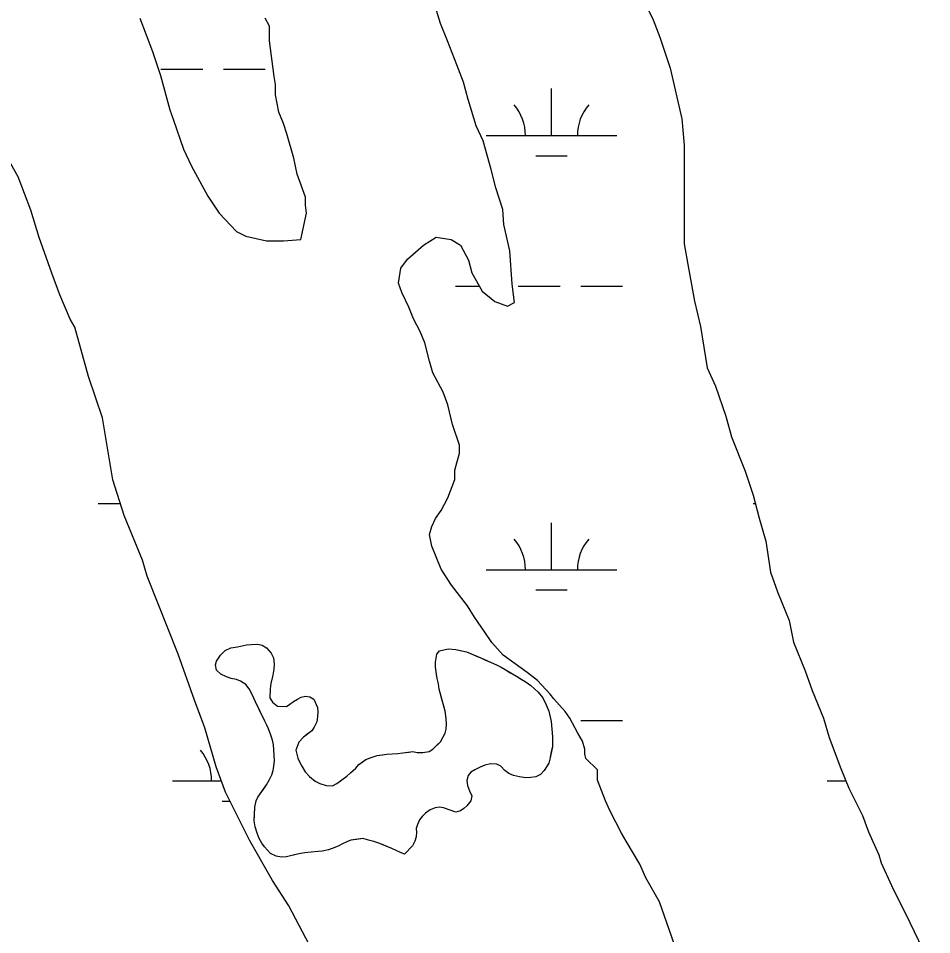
# Model space of a CAD drawing. Extents: x 3177185 to 3215018, y 812988 to 838321.
# Drawn here: x 3209124 to 3209824, y 821880 to 822582 of the extents above; entities that cross this region are included whole.
import ezdxf

# ---------------------------------------------------------------- set-up
doc = ezdxf.new("R2010")
doc.units = 0
for name, color, linetype in [('V-SITE-VEGE', 7, 'Continuous'), ('V-TOPO-SHOR', 7, 'Continuous'), ('V-WETL-SWMP', 7, 'Continuous')]:
    doc.layers.add(name, color=color, linetype=linetype)

msp = doc.modelspace()

# ---------------------------------------------------------------- linework, layer by layer
at = {"layer": 'V-SITE-VEGE'}
for points in [[(3209567.66, 822006.42), (3209558.85, 822015.21), (3209557.96, 822018.73), (3209557.96, 822022.25), (3209556.2, 822028.41), (3209552.67, 822034.56), (3209546.5, 822046), (3209542.98, 822051.27), (3209534.17, 822060.95), (3209531.53, 822064.46), (3209521.84, 822075.01), (3209513.92, 822081.17), (3209495.43, 822094.35), (3209486.62, 822104.02), (3209481.33, 822111.94), (3209473.4, 822123.37), (3209468.11, 822132.16), (3209455.78, 822147.99), (3209447.85, 822160.3), (3209440.8, 822177.9), (3209439.03, 822186.69), (3209440.78, 822192.85), (3209443.42, 822199.02), (3209447.81, 822205.18), (3209453.08, 822214.86), (3209458.35, 822228.95), (3209458.35, 822235.99), (3209461.85, 822249.19), (3209461.85, 822255.35), (3209456.55, 822271.18), (3209453.02, 822286.14), (3209449.49, 822295.82), (3209441.56, 822310.77), (3209438.91, 822319.56), (3209435.38, 822333.64), (3209431.85, 822342.44), (3209426.56, 822352.11), (3209423.04, 822360.91), (3209417.75, 822372.34), (3209415.1, 822379.38), (3209416.85, 822390.82), (3209422.12, 822397.86), (3209434.44, 822408.44), (3209444.11, 822414.6), (3209455.55, 822412.85), (3209462.59, 822408.46), (3209468.76, 822397.02), (3209471.41, 822387.34), (3209479.34, 822373.28), (3209489.03, 822365.36), (3209498.71, 822361.85), (3209503.99, 822364.5), (3209502.21, 822378.58), (3209500.43, 822404.09), (3209496.02, 822424.33), (3209495.13, 822435.77), (3209489.83, 822452.48), (3209486.3, 822466.56), (3209480.12, 822488.55), (3209474.83, 822499.98), (3209468.66, 822520.21), (3209465.12, 822533.41), (3209459.83, 822546.6), (3209452.78, 822565.08), (3209447.49, 822578.27), (3209441.31, 822598.5)], [(3209602.34, 822597.77), (3209610.27, 822581.06), (3209615.56, 822567.86), (3209623.5, 822544.11), (3209632.34, 822505.4), (3209634.12, 822485.16), (3209634.18, 822409.49), (3209636.83, 822393.65), (3209642.14, 822365.5), (3209646.55, 822346.14), (3209651.86, 822314.47), (3209658.03, 822300.4), (3209665.97, 822277.53), (3209670.39, 822261.69), (3209680.97, 822235.3), (3209687.14, 822216.83), (3209691.56, 822199.23), (3209696.85, 822181.64), (3209700.39, 822157.89), (3209705.69, 822142.93), (3209714.51, 822120.94), (3209718.04, 822104.22), (3209726.86, 822082.23), (3209732.15, 822067.28), (3209740.97, 822046.17), (3209745.38, 822031.21), (3209754.2, 822007.46), (3209760.37, 821992.51), (3209770.95, 821971.4), (3209775.36, 821959.08), (3209783.3, 821941.49), (3209785.06, 821935.33), (3209793, 821917.74), (3209807.1, 821889.6), (3209823.85, 821854.41)], [(3209216.94, 822582.47), (3209226.64, 822556.96), (3209232.81, 822538.49), (3209239.88, 822512.1), (3209242.52, 822505.06), (3209250.46, 822482.19), (3209256.64, 822469), (3209268.97, 822446.13), (3209277.79, 822432.94), (3209291, 822418.87), (3209298.04, 822415.35), (3209313.88, 822411.85), (3209327.08, 822411.86), (3209340.28, 822412.75), (3209344.66, 822432.99), (3209343.78, 822439.15), (3209343.77, 822445.31), (3209337.6, 822462.91), (3209334.95, 822475.22), (3209329.65, 822493.7), (3209327, 822501.61), (3209323.47, 822510.41), (3209320.82, 822523.61), (3209320.82, 822531.53), (3209319.93, 822537.68), (3209316.39, 822564.96), (3209316.38, 822576.4), (3209312.85, 822582.56)], [(3209275.52, 822008.8), (3209266.69, 822038.72), (3209258.75, 822059.83), (3209246.4, 822095.01), (3209222.59, 822154.83), (3209219.06, 822167.14), (3209204.95, 822201.45), (3209196.13, 822228.72), (3209188.17, 822276.23), (3209177.58, 822307.9), (3209166.99, 822345.72), (3209163.46, 822351.88), (3209155.53, 822370.35), (3209149.35, 822387.07), (3209139.65, 822414.33), (3209133.47, 822435.45), (3209123.77, 822460.96)], [(3209372.17, 821949.84), (3209369.39, 821948.25), (3209366.41, 821946.86), (3209361.64, 821945.26), (3209356.67, 821944.27), (3209353.49, 821943.87), (3209348.13, 821943.46), (3209343.36, 821942.86), (3209338.79, 821942.07), (3209329.25, 821939.87), (3209325.47, 821939.67), (3209321.5, 821940.26), (3209317.12, 821942.44), (3209314.73, 821944.83), (3209312.35, 821947.41), (3209310.36, 821950.19), (3209308.37, 821953.77), (3209306.77, 821957.94), (3209305.38, 821962.91), (3209304.58, 821967.48), (3209305.17, 821977.81), (3209305.96, 821982.78), (3209307.35, 821985.56), (3209313.9, 821994.91), (3209316.28, 821999.09), (3209318.06, 822002.67), (3209319.05, 822006.05), (3209319.65, 822009.43), (3209320.04, 822013.6), (3209319.64, 822021.55), (3209319.24, 822025.92), (3209318.64, 822029.1), (3209317.44, 822033.08), (3209315.65, 822037.84), (3209314.26, 822040.82), (3209312.66, 822043.8), (3209305.49, 822058.51), (3209304.3, 822061.48), (3209302.71, 822064.66), (3209300.71, 822068.64), (3209298.13, 822071.81), (3209294.15, 822074.4), (3209290.97, 822075.78), (3209286.8, 822076.58), (3209283.22, 822077.77), (3209279.04, 822079.74), (3209275.66, 822082.93), (3209274.86, 822086.9), (3209275.65, 822089.88), (3209278.63, 822094.26), (3209282.21, 822097.84), (3209286.58, 822100.03), (3209291.74, 822100.83), (3209298.7, 822102.22), (3209302.27, 822102.63), (3209307.44, 822102.83), (3209310.62, 822102.04), (3209314, 822100.05), (3209317.59, 822095.88), (3209319.38, 822092.31), (3209319.78, 822087.54), (3209319.58, 822083.56), (3209318.79, 822078.99), (3209317.41, 822072.63), (3209316.81, 822068.65), (3209316.62, 822061.69), (3209318.61, 822058.32), (3209322.39, 822055.34), (3209329.35, 822055.15), (3209331.93, 822056.74), (3209334.71, 822058.93), (3209337.69, 822060.72), (3209340.47, 822062.11), (3209343.85, 822062.91), (3209347.23, 822062.32), (3209350.21, 822060.53), (3209353, 822054.37), (3209353.4, 822050.99), (3209353.21, 822047.02), (3209352.61, 822043.24), (3209350.63, 822039.07), (3209348.64, 822036.48), (3209342.48, 822031.51), (3209338.71, 822027.73), (3209336.53, 822021.56), (3209338.13, 822015.4), (3209339.52, 822012.22), (3209341.11, 822009.24), (3209343.7, 822005.07), (3209346.89, 822001.3), (3209351.26, 821997.93), (3209354.84, 821995.94)], [(3209354.84, 821995.94), (3209359.61, 821994.55), (3209364.58, 821994.36), (3209367.96, 821996.15), (3209375.5, 822001.52), (3209378.48, 822004.11), (3209382.46, 822007.89), (3209384.84, 822010.67), (3209390.2, 822014.46), (3209394.18, 822016.05), (3209398.95, 822017.44), (3209406.3, 822018.45), (3209414.65, 822019.05), (3209426.17, 822020.45), (3209429.55, 822019.66), (3209433.92, 822019.86), (3209438.69, 822020.66), (3209441.47, 822022.45), (3209447.43, 822028.02), (3209451, 822034.58), (3209451.79, 822037.57), (3209451.99, 822041.54), (3209451.79, 822045.91), (3209450.99, 822051.48), (3209446.4, 822068.37), (3209445.8, 822072.34), (3209444.8, 822076.51), (3209444.4, 822079.89), (3209443.41, 822085.26), (3209443.6, 822089.04), (3209444.59, 822095.2), (3209446.58, 822097.58), (3209453.33, 822099.18), (3209459.09, 822098.79), (3209467.25, 822096.8), (3209478.38, 822092.24), (3209490.91, 822086.69), (3209493.89, 822085.1), (3209505.62, 822078.16), (3209512.98, 822073.59), (3209516.56, 822071.01), (3209522.33, 822066.05), (3209525.71, 822061.68), (3209528.3, 822056.31), (3209530.29, 822051.54), (3209532.08, 822043.6), (3209533.29, 822031.87), (3209533.09, 822027.9), (3209533.1, 822024.12), (3209531.12, 822014.78), (3209530.33, 822011.6), (3209528.74, 822008.81), (3209526.95, 822006.03), (3209523.97, 822003.04), (3209520.4, 822001.25), (3209516.62, 822000.65), (3209512.84, 822000.45), (3209507.88, 822001.04), (3209503.3, 822002.03), (3209499.73, 822003.62), (3209496.74, 822006), (3209493.56, 822009.18), (3209490.57, 822010.96), (3209485.61, 822011.16), (3209481.23, 822009.96), (3209477.86, 822008.57), (3209473.68, 822006.58), (3209470.51, 822004.59), (3209468.52, 822002.2), (3209467.53, 821998.42), (3209468.13, 821994.45), (3209469.52, 821990.47), (3209471.32, 821986.5), (3209470.72, 821982.72), (3209467.55, 821978.95), (3209465.36, 821976.76), (3209462.78, 821974.97), (3209459, 821974.17), (3209449.66, 821977.34), (3209446.48, 821977.93), (3209443.3, 821977.33), (3209439.53, 821975.94), (3209435.95, 821973.35), (3209433.37, 821970.77), (3209431.38, 821968.18), (3209429.8, 821964.6), (3209428.61, 821961.62), (3209429.01, 821958.64), (3209428.81, 821955.26), (3209427.62, 821951.88), (3209425.84, 821948.3), (3209419.68, 821941.94), (3209416.7, 821943.12), (3209410.14, 821946.3), (3209400.99, 821950.07), (3209396.22, 821951.46), (3209393.23, 821952.45), (3209387.87, 821953.83), (3209378.53, 821952.63), (3209375.55, 821951.44), (3209372.17, 821949.84)], [(3209349.55, 821867.2), (3209331.04, 821902.38), (3209318.71, 821921.73), (3209301.08, 821952.51), (3209282.57, 821989.45), (3209275.52, 822008.8)], [(3209630.26, 821862.16), (3209615.26, 821905.27), (3209604.69, 821923.74), (3209600.28, 821934.29), (3209589.7, 821951.88), (3209586.18, 821958.04), (3209577.36, 821974.75), (3209573.84, 821982.67), (3209567.66, 821998.5), (3209567.66, 822006.42)]]:
    msp.add_lwpolyline(points, dxfattribs=at)
at = {"layer": 'V-TOPO-SHOR'}
for points in [[(3209419.68, 821941.94), (3209416.7, 821943.12), (3209410.14, 821946.3), (3209403.77, 821948.88), (3209400.99, 821950.07), (3209396.22, 821951.46), (3209393.24, 821952.45), (3209387.87, 821953.83), (3209383.1, 821953.23), (3209378.53, 821952.63), (3209375.55, 821951.44), (3209372.17, 821949.84), (3209369.39, 821948.25), (3209366.41, 821946.86), (3209361.64, 821945.26), (3209356.67, 821944.27), (3209353.49, 821943.87), (3209348.13, 821943.46), (3209343.36, 821942.86), (3209338.79, 821942.06), (3209334.42, 821941.07), (3209329.25, 821939.87), (3209325.47, 821939.67), (3209321.5, 821940.26), (3209317.12, 821942.44), (3209314.73, 821944.83), (3209312.35, 821947.41), (3209310.36, 821950.19), (3209308.37, 821953.77), (3209306.77, 821957.94), (3209305.38, 821962.91), (3209304.58, 821967.48), (3209304.78, 821971.65), (3209305.17, 821977.81), (3209305.96, 821982.78), (3209307.35, 821985.56), (3209309.13, 821988.15), (3209311.32, 821991.13), (3209313.9, 821994.91), (3209316.28, 821999.09), (3209318.06, 822002.67), (3209319.05, 822006.05), (3209319.65, 822009.43), (3209320.04, 822013.6), (3209319.84, 822017.38), (3209319.64, 822021.55), (3209319.24, 822025.92), (3209318.64, 822029.1), (3209317.44, 822033.08), (3209315.65, 822037.84), (3209314.26, 822040.82), (3209312.66, 822043.8), (3209310.47, 822048.37), (3209308.28, 822052.74), (3209306.89, 822055.72), (3209305.49, 822058.51), (3209304.3, 822061.48), (3209302.71, 822064.66), (3209300.71, 822068.64), (3209298.13, 822071.82), (3209294.15, 822074.4), (3209290.97, 822075.78), (3209286.8, 822076.58), (3209283.22, 822077.77), (3209279.04, 822079.75), (3209275.66, 822082.93), (3209274.86, 822086.9), (3209275.65, 822089.88), (3209278.63, 822094.26), (3209282.21, 822097.84), (3209286.58, 822100.03), (3209291.74, 822100.83), (3209298.7, 822102.22), (3209302.27, 822102.63), (3209307.44, 822102.83), (3209310.62, 822102.04), (3209314, 822100.05), (3209317.59, 822095.88), (3209319.38, 822092.31), (3209319.78, 822087.54), (3209319.58, 822083.56), (3209318.79, 822078.99), (3209317.41, 822072.63), (3209316.81, 822068.65), (3209316.62, 822061.69), (3209318.61, 822058.32), (3209322.39, 822055.34), (3209329.35, 822055.15), (3209331.93, 822056.74), (3209334.71, 822058.93), (3209337.69, 822060.72), (3209340.47, 822062.11), (3209343.85, 822062.91), (3209347.23, 822062.32), (3209350.21, 822060.53), (3209353, 822054.37), (3209353.4, 822050.99), (3209353.21, 822047.02), (3209352.61, 822043.24), (3209350.63, 822039.07), (3209348.64, 822036.48)], [(3209348.64, 822036.48), (3209344.87, 822033.49), (3209342.48, 822031.51), (3209338.71, 822027.73), (3209336.53, 822021.56), (3209338.13, 822015.4), (3209339.52, 822012.22), (3209341.11, 822009.24), (3209343.7, 822005.07), (3209346.89, 822001.3), (3209351.26, 821997.93), (3209354.84, 821995.94), (3209359.61, 821994.55), (3209364.58, 821994.36), (3209367.96, 821996.15), (3209375.5, 822001.52), (3209378.48, 822004.11), (3209382.46, 822007.89), (3209384.84, 822010.67), (3209387.62, 822012.66), (3209390.2, 822014.46), (3209394.18, 822016.05), (3209398.95, 822017.44), (3209402.92, 822018.04), (3209406.3, 822018.45), (3209414.65, 822019.05), (3209418.42, 822019.45), (3209423.19, 822020.05), (3209426.17, 822020.45), (3209429.55, 822019.66), (3209433.92, 822019.86), (3209438.69, 822020.66), (3209441.47, 822022.45), (3209444.85, 822025.63), (3209447.43, 822028.02), (3209451, 822034.58), (3209451.79, 822037.57), (3209451.99, 822041.54), (3209451.79, 822045.91), (3209450.99, 822051.48), (3209449.99, 822055.25), (3209448, 822062.41), (3209447.2, 822065.39), (3209446.4, 822068.37), (3209445.8, 822072.34), (3209444.8, 822076.51), (3209444.4, 822079.89), (3209443.41, 822085.26), (3209443.6, 822089.04), (3209444.59, 822095.2), (3209446.58, 822097.58), (3209449.95, 822098.38), (3209453.33, 822099.18), (3209459.09, 822098.79), (3209462.48, 822097.99), (3209467.25, 822096.81), (3209471.62, 822095.02), (3209475.4, 822093.43), (3209478.38, 822092.24), (3209481.36, 822090.86), (3209486.33, 822088.68), (3209490.91, 822086.69), (3209493.89, 822085.1), (3209496.87, 822083.32), (3209500.85, 822080.94), (3209505.62, 822078.16), (3209509.4, 822075.77), (3209512.98, 822073.59), (3209516.56, 822071.01), (3209522.33, 822066.05), (3209525.71, 822061.68), (3209528.3, 822056.31), (3209530.29, 822051.54), (3209532.08, 822043.6), (3209533.29, 822031.87), (3209533.09, 822027.9), (3209533.1, 822024.12), (3209532.3, 822020.34), (3209531.12, 822014.78), (3209530.33, 822011.6), (3209528.74, 822008.81), (3209526.95, 822006.03), (3209523.97, 822003.04), (3209520.4, 822001.25), (3209516.62, 822000.65), (3209512.84, 822000.45), (3209507.88, 822001.04), (3209503.3, 822002.03), (3209499.73, 822003.62), (3209496.74, 822006), (3209493.56, 822009.18), (3209490.57, 822010.96), (3209485.61, 822011.16), (3209481.23, 822009.96), (3209477.86, 822008.57), (3209473.68, 822006.58), (3209470.51, 822004.59), (3209468.52, 822002.2), (3209467.53, 821998.42), (3209468.13, 821994.45), (3209469.52, 821990.47)], [(3209469.52, 821990.47), (3209471.32, 821986.5), (3209470.72, 821982.72), (3209467.55, 821978.95), (3209465.36, 821976.76), (3209462.78, 821974.97), (3209459, 821974.17), (3209454.83, 821975.56), (3209449.66, 821977.34), (3209446.48, 821977.93), (3209443.3, 821977.33), (3209439.53, 821975.94), (3209435.95, 821973.35), (3209433.37, 821970.77), (3209431.38, 821968.18), (3209429.8, 821964.6), (3209428.61, 821961.62), (3209429.01, 821958.64), (3209428.81, 821955.26), (3209427.62, 821951.88), (3209425.84, 821948.3), (3209419.68, 821941.94)]]:
    msp.add_lwpolyline(points, dxfattribs=at)
at = {"layer": 'V-WETL-SWMP'}
for p, q in [((3209233.08, 822543.25), (3209265.08, 822543.25)), ((3209281.08, 822543.25), (3209313.08, 822543.25)), ((3209532.4, 822492.51), (3209532.4, 822528.51)), ((3209482.4, 822492.51), (3209582.4, 822492.51)), ((3209520.4, 822477.08), (3209544.4, 822477.08)), ((3209123.77, 822460.96), (3209115.84, 822475.03)), ((3209133.47, 822435.45), (3209123.77, 822460.96)), ((3209139.65, 822414.34), (3209133.47, 822435.45)), ((3209149.35, 822387.07), (3209139.65, 822414.34)), ((3209155.53, 822370.35), (3209149.35, 822387.07)), ((3209458.99, 822377.08), (3209477.2, 822377.08)), ((3209506.99, 822377.08), (3209538.99, 822377.08)), ((3209554.99, 822377.08), (3209586.99, 822377.08)), ((3209163.46, 822351.88), (3209155.53, 822370.35)), ((3209166.99, 822345.72), (3209163.46, 822351.88)), ((3209177.58, 822307.9), (3209166.99, 822345.72)), ((3209188.17, 822276.23), (3209177.58, 822307.9)), ((3209196.13, 822228.72), (3209188.17, 822276.23)), ((3209204.95, 822201.45), (3209196.13, 822228.72)), ((3209185.08, 822210.58), (3209202, 822210.58)), ((3209686.99, 822210.58), (3209688.71, 822210.58)), ((3209219.06, 822167.14), (3209204.95, 822201.45)), ((3209532.4, 822159.83), (3209532.4, 822195.83)), ((3209222.59, 822154.83), (3209219.06, 822167.14)), ((3209246.4, 822095.01), (3209222.59, 822154.83)), ((3209482.4, 822159.83), (3209582.4, 822159.83)), ((3209520.4, 822144.4), (3209544.4, 822144.4)), ((3209258.75, 822059.83), (3209246.4, 822095.01)), ((3209266.69, 822038.71), (3209258.75, 822059.83)), ((3209554.99, 822044.4), (3209586.99, 822044.4)), ((3209275.52, 822008.8), (3209266.69, 822038.71)), ((3209282.57, 821989.45), (3209275.52, 822008.8)), ((3209241.93, 821997.97), (3209279.47, 821997.97)), ((3209743.84, 821997.97), (3209758.12, 821997.97)), ((3209301.08, 821952.51), (3209282.57, 821989.45)), ((3209279.93, 821982.54), (3209286.03, 821982.54)), ((3209318.71, 821921.73), (3209301.08, 821952.51)), ((3209331.04, 821902.38), (3209318.71, 821921.73)), ((3209349.55, 821867.2), (3209331.04, 821902.38))]:
    msp.add_line(p, q, dxfattribs=at)
for points in [[(3209567.66, 822006.42), (3209558.85, 822015.21), (3209557.97, 822018.73), (3209557.96, 822022.25), (3209556.2, 822028.41), (3209552.67, 822034.56), (3209546.5, 822046), (3209542.98, 822051.27), (3209534.17, 822060.95), (3209531.53, 822064.46), (3209521.84, 822075.01), (3209513.92, 822081.17), (3209495.43, 822094.35), (3209486.62, 822104.02), (3209481.33, 822111.94), (3209473.4, 822123.37), (3209468.11, 822132.16), (3209455.78, 822147.99), (3209447.85, 822160.3), (3209440.8, 822177.9), (3209439.03, 822186.69), (3209440.78, 822192.85), (3209443.42, 822199.02), (3209447.81, 822205.18), (3209453.08, 822214.86), (3209458.35, 822228.95), (3209458.34, 822235.99), (3209461.85, 822249.19), (3209461.85, 822255.35), (3209456.55, 822271.18), (3209453.02, 822286.14), (3209449.49, 822295.82), (3209441.56, 822310.77), (3209438.91, 822319.56), (3209435.38, 822333.64), (3209431.85, 822342.44), (3209426.56, 822352.11), (3209423.04, 822360.91), (3209417.75, 822372.34), (3209415.1, 822379.38), (3209416.85, 822390.82), (3209422.12, 822397.86), (3209434.44, 822408.43), (3209444.11, 822414.6), (3209455.55, 822412.85), (3209462.59, 822408.46), (3209468.76, 822397.02), (3209471.41, 822387.35), (3209479.34, 822373.28), (3209489.03, 822365.36), (3209498.71, 822361.85), (3209503.99, 822364.5), (3209502.22, 822378.58), (3209500.43, 822404.09), (3209496.02, 822424.33), (3209495.13, 822435.77), (3209489.83, 822452.48), (3209486.3, 822466.56), (3209480.12, 822488.55), (3209474.83, 822499.98), (3209468.66, 822520.21), (3209465.12, 822533.41), (3209459.83, 822546.61), (3209452.78, 822565.08), (3209447.49, 822578.27), (3209441.31, 822598.51)], [(3209602.34, 822597.77), (3209610.27, 822581.06), (3209615.56, 822567.86), (3209623.5, 822544.11), (3209632.34, 822505.4), (3209634.11, 822485.16), (3209634.18, 822409.49), (3209636.83, 822393.65), (3209642.14, 822365.5), (3209646.55, 822346.14), (3209651.86, 822314.47), (3209658.03, 822300.4), (3209665.97, 822277.53), (3209670.39, 822261.69), (3209680.97, 822235.3), (3209687.14, 822216.83), (3209691.56, 822199.23), (3209696.85, 822181.64), (3209700.39, 822157.88), (3209705.69, 822142.93), (3209714.51, 822120.94), (3209718.04, 822104.22), (3209726.86, 822082.23), (3209732.15, 822067.28), (3209740.97, 822046.17), (3209745.38, 822031.21), (3209754.2, 822007.46), (3209760.37, 821992.51), (3209770.95, 821971.4), (3209775.36, 821959.08), (3209783.3, 821941.49), (3209785.06, 821935.33), (3209793, 821917.74), (3209807.1, 821889.6), (3209823.85, 821854.41)], [(3209216.94, 822582.47), (3209226.64, 822556.96), (3209232.82, 822538.49), (3209239.88, 822512.1), (3209242.52, 822505.06), (3209250.46, 822482.19), (3209256.64, 822468.99), (3209268.97, 822446.13), (3209277.79, 822432.94), (3209291, 822418.87), (3209298.04, 822415.35), (3209313.88, 822411.85), (3209327.08, 822411.86), (3209340.28, 822412.75), (3209344.66, 822432.99), (3209343.77, 822439.15), (3209343.77, 822445.31), (3209337.6, 822462.91), (3209334.94, 822475.22), (3209329.65, 822493.7), (3209327, 822501.61), (3209323.47, 822510.41), (3209320.82, 822523.61), (3209320.82, 822531.53), (3209319.93, 822537.69), (3209316.39, 822564.96), (3209316.38, 822576.4), (3209312.85, 822582.56)], [(3209630.26, 821862.16), (3209615.26, 821905.27), (3209604.69, 821923.74), (3209600.28, 821934.29), (3209589.7, 821951.88), (3209586.18, 821958.04), (3209577.36, 821974.75), (3209573.84, 821982.67), (3209567.66, 821998.5), (3209567.66, 822006.42)]]:
    msp.add_lwpolyline(points, dxfattribs=at)
for centre, start, end in [((3209477.16, 822492.98), 359.22818, 40.77184), ((3209587.64, 822492.98), 139.22818, 180.77184), ((3209477.16, 822160.31), 359.22818, 40.77184), ((3209587.64, 822160.31), 139.22818, 180.77184), ((3209236.68, 821998.45), 359.22818, 40.77184)]:
    msp.add_arc(centre, 35.25, start, end, dxfattribs=at)

doc.saveas('drawing.dxf')
